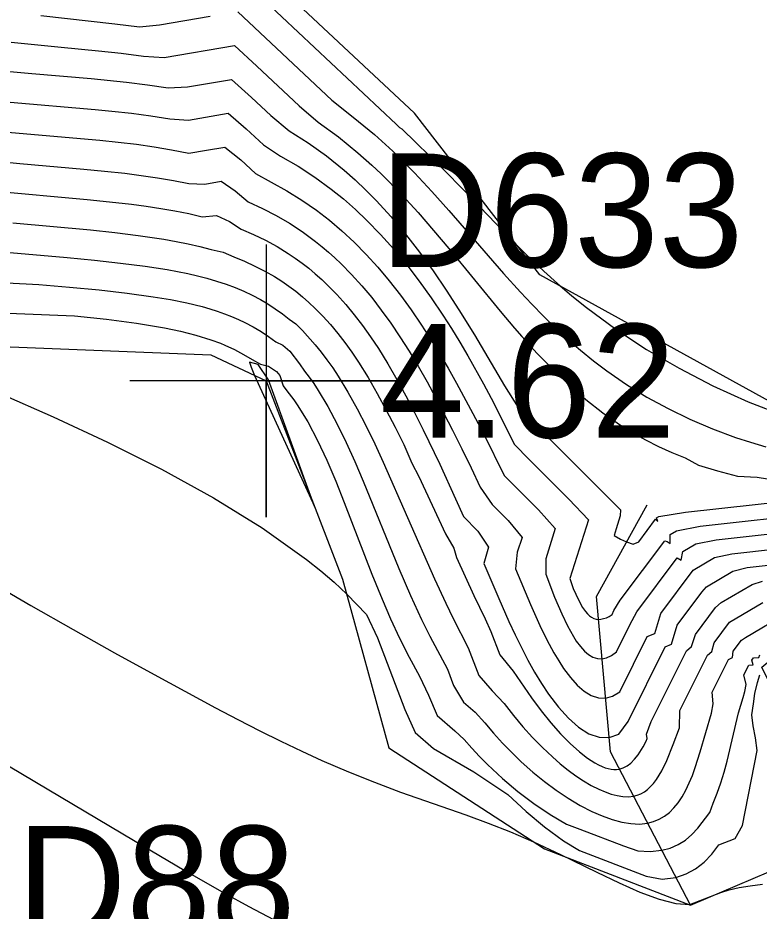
# Model space of a CAD drawing. Extents: x 2356077 to 2359823, y 225951 to 227822.
# Drawn here: x 2357382.27 to 2357398.57, y 226857.4 to 226877.04 of the extents above; entities that cross this region are included whole.
import ezdxf

# ---------------------------------------------------------------- set-up
doc = ezdxf.new("R2010")
doc.units = 0
for name, color, linetype in [('DTM Contours Major', 7, 'Continuous'), ('DTM Contours Minor', 7, 'Continuous'), ('Exist DTM Spot Elevation CELL', 7, 'Continuous'), ('Exist DTM Spot Elevation Cogo Elevation', 7, 'Continuous'), ('Exist DTM Spot Elevation Cogo Number', 7, 'Continuous'), ('Exist Roads EOP Cogo Number', 7, 'Continuous'), ('PH Exist DTM Breakline', 7, 'Continuous')]:
    doc.layers.add(name, color=color, linetype=linetype)

msp = doc.modelspace()

# ---------------------------------------------------------------- linework, layer by layer
at = {"layer": 'DTM Contours Major'}
for points in [[(2357382.1, 226875.189), (2357383.971, 226875.027), (2357384.337, 226874.991), (2357384.766, 226874.943), (2357385.191, 226874.887), (2357385.611, 226874.82), (2357386.022, 226874.794), (2357386.895, 226874.943), (2357387.292, 226874.604), (2357387.668, 226874.252), (2357388.046, 226874.001), (2357388.43, 226873.78), (2357388.801, 226873.538), (2357389.16, 226873.275), (2357389.429, 226873.058), (2357389.691, 226872.829), (2357389.946, 226872.588), (2357390.247, 226872.279), (2357390.538, 226871.953), (2357390.821, 226871.611), (2357391.095, 226871.254), (2357391.36, 226870.884), (2357391.617, 226870.502), (2357391.803, 226870.209), (2357391.985, 226869.911), (2357392.163, 226869.608), (2357392.509, 226868.99), (2357392.676, 226868.676), (2357392.936, 226868.172), (2357393.185, 226867.667), (2357393.524, 226867.319), (2357394.386, 226866.459), (2357394.817, 226865.999), (2357394.41, 226864.713), (2357394.484, 226864.494), (2357394.596, 226864.242), (2357394.688, 226864.076), (2357394.751, 226863.985), (2357394.795, 226863.935), (2357394.84, 226863.893), (2357394.886, 226863.86), (2357394.935, 226863.835), (2357394.985, 226863.819), (2357395.038, 226863.813), (2357395.093, 226863.816), (2357395.152, 226863.829), (2357395.212, 226863.849), (2357395.276, 226863.878), (2357395.337, 226863.923), (2357395.378, 226864.005), (2357395.518, 226864.233), (2357396.494, 226865.544), (2357396.55, 226865.523), (2357396.618, 226865.481), (2357396.617, 226865.682), (2357396.752, 226865.761), (2357397.272, 226865.862), (2357399.922, 226866.158)], [(2357382.092, 226871.882), (2357383.351, 226871.77), (2357383.951, 226871.712), (2357384.525, 226871.65), (2357385.069, 226871.581), (2357385.551, 226871.506), (2357386.003, 226871.419), (2357386.218, 226871.37), (2357386.426, 226871.316), (2357386.64, 226871.253), (2357386.847, 226871.184), (2357387.046, 226871.11), (2357387.238, 226871.029), (2357387.423, 226870.941), (2357387.601, 226870.847), (2357387.768, 226870.749), (2357387.93, 226870.644), (2357388.087, 226870.533), (2357388.238, 226870.414), (2357388.384, 226870.312), (2357388.527, 226870.163), (2357388.804, 226869.854), (2357388.937, 226869.692), (2357389.066, 226869.522), (2357389.192, 226869.345), (2357389.314, 226869.159), (2357389.525, 226868.813), (2357389.728, 226868.446), (2357389.925, 226868.064), (2357390.116, 226867.67), (2357390.302, 226867.267), (2357390.84, 226866.051), (2357391.432, 226864.705), (2357391.68, 226864.17), (2357391.843, 226863.836), (2357392.173, 226863.187), (2357392.404, 226862.582), (2357392.702, 226862.242), (2357392.967, 226861.964), (2357393.169, 226861.703), (2357393.377, 226861.453), (2357393.59, 226861.217), (2357393.806, 226860.995), (2357394.025, 226860.789), (2357394.198, 226860.639), (2357394.37, 226860.501), (2357394.542, 226860.375), (2357394.712, 226860.262), (2357394.88, 226860.163), (2357395.043, 226860.08), (2357395.184, 226860.019), (2357395.32, 226859.971), (2357395.451, 226859.937), (2357395.576, 226859.918), (2357395.695, 226859.913), (2357395.806, 226859.925), (2357395.892, 226859.947), (2357395.972, 226859.98), (2357396.047, 226860.022), (2357396.118, 226860.075), (2357396.185, 226860.136), (2357396.249, 226860.206), (2357396.313, 226860.291), (2357396.374, 226860.384), (2357396.432, 226860.486), (2357396.541, 226860.71), (2357396.684, 226861.062), (2357396.82, 226861.431), (2357396.827, 226861.806), (2357397.436, 226863.029), (2357397.531, 226863.11), (2357397.586, 226863.296), (2357397.923, 226863.749), (2357398.655, 226864.181)], [(2357366.23, 226869.763), (2357367.195, 226869.279), (2357368.166, 226868.769), (2357369.14, 226868.239), (2357370.112, 226867.695), (2357371.08, 226867.143), (2357372.859, 226866.106), (2357374.467, 226865.155), (2357376.784, 226863.764), (2357380.424, 226861.563), (2357384.848, 226858.936), (2357385.926, 226858.298), (2357386.816, 226857.79), (2357387.351, 226857.497), (2357387.89, 226857.215)]]:
    msp.add_lwpolyline(points, dxfattribs=at)
at = {"layer": 'DTM Contours Minor'}
for points in [[(2357387.714, 226877.398), (2357390.591, 226874.702), (2357390.663, 226874.629), (2357390.71, 226874.599), (2357391.626, 226873.707), (2357392.073, 226873.25), (2357392.955, 226872.334), (2357393.472, 226871.816), (2357393.835, 226871.472), (2357394.14, 226871.198), (2357394.453, 226870.931), (2357394.776, 226870.671), (2357395.418, 226870.198), (2357396.097, 226869.751), (2357396.811, 226869.334), (2357397.556, 226868.949), (2357398.33, 226868.6), (2357399.13, 226868.288)], [(2357387.106, 226877.17), (2357389.174, 226875.234), (2357389.645, 226874.86), (2357390.11, 226874.473), (2357390.512, 226874.107), (2357390.989, 226873.633), (2357391.374, 226873.223), (2357391.748, 226872.806), (2357392.951, 226871.422), (2357393.322, 226871.01), (2357393.572, 226870.744), (2357393.832, 226870.478), (2357394.097, 226870.22), (2357394.367, 226869.971), (2357394.644, 226869.731), (2357394.928, 226869.5), (2357395.221, 226869.278), (2357395.653, 226868.98), (2357396.103, 226868.702), (2357396.569, 226868.447), (2357397.05, 226868.213), (2357397.545, 226868.003), (2357398.052, 226867.816), (2357398.384, 226867.708), (2357398.721, 226867.61)], [(2357382.771, 226877.093), (2357384.398, 226876.913), (2357384.943, 226876.84), (2357385.381, 226876.887), (2357386.495, 226877.076)], [(2357382.122, 226876.509), (2357383.223, 226876.399), (2357384.042, 226876.319), (2357384.538, 226876.264), (2357385.032, 226876.198), (2357385.487, 226876.171), (2357387.032, 226876.434), (2357387.527, 226875.979), (2357388.456, 226875.109), (2357388.875, 226874.745), (2357389.318, 226874.423), (2357389.744, 226874.076), (2357390.054, 226873.8), (2357390.257, 226873.612), (2357390.718, 226873.142), (2357391.069, 226872.759), (2357391.411, 226872.366), (2357391.745, 226871.968), (2357392.874, 226870.591), (2357393.193, 226870.216), (2357393.355, 226870.032), (2357393.692, 226869.663), (2357394.039, 226869.308), (2357394.394, 226868.97), (2357394.759, 226868.651), (2357395.134, 226868.356), (2357395.52, 226868.086), (2357395.794, 226867.915), (2357396.073, 226867.758), (2357396.358, 226867.615), (2357396.65, 226867.484), (2357396.948, 226867.364), (2357397.237, 226867.205), (2357397.657, 226867.081), (2357398.097, 226866.964), (2357398.531, 226866.943), (2357398.981, 226866.865)], [(2357381.596, 226875.909), (2357382.577, 226875.816), (2357383.877, 226875.707), (2357384.659, 226875.628), (2357385.118, 226875.57), (2357385.572, 226875.499), (2357386, 226875.525), (2357386.964, 226875.688), (2357387.408, 226875.293), (2357387.832, 226874.896), (2357388.232, 226874.556), (2357388.651, 226874.293), (2357389.056, 226874.004), (2357389.447, 226873.69), (2357389.687, 226873.477), (2357389.922, 226873.254), (2357390.151, 226873.022), (2357390.479, 226872.662), (2357390.795, 226872.284), (2357391.101, 226871.888), (2357391.399, 226871.477), (2357391.688, 226871.053), (2357391.969, 226870.617), (2357392.308, 226870.068), (2357392.969, 226868.949), (2357393.272, 226868.47), (2357395.525, 226866.224), (2357395.515, 226866.088), (2357395.424, 226865.802), (2357395.385, 226865.66), (2357395.519, 226865.58), (2357395.656, 226865.517), (2357395.803, 226865.468), (2357395.922, 226865.518), (2357396.295, 226866.019), (2357396.342, 226865.969), (2357396.316, 226866.045), (2357396.368, 226866.075), (2357396.951, 226866.168), (2357400.016, 226866.51)], [(2357381.962, 226874.537), (2357384.07, 226874.35), (2357384.476, 226874.307), (2357384.874, 226874.26), (2357385.265, 226874.205), (2357385.649, 226874.141), (2357386.025, 226874.066), (2357386.419, 226874.128), (2357386.819, 226874.196), (2357387.17, 226873.921), (2357387.497, 226873.615), (2357388.185, 226873.239), (2357388.515, 226873.035), (2357388.835, 226872.813), (2357389.12, 226872.593), (2357389.395, 226872.359), (2357389.663, 226872.111), (2357389.929, 226871.84), (2357390.187, 226871.555), (2357390.437, 226871.255), (2357390.68, 226870.942), (2357390.917, 226870.617), (2357391.147, 226870.28), (2357391.345, 226869.972), (2357391.539, 226869.657), (2357391.729, 226869.336), (2357391.915, 226869.008), (2357392.277, 226868.34), (2357392.513, 226867.884), (2357392.966, 226866.974), (2357393.718, 226866.224), (2357394.088, 226865.811), (2357393.877, 226865.142), (2357393.877, 226864.806), (2357394.073, 226864.305), (2357394.231, 226863.932), (2357394.357, 226863.668), (2357394.485, 226863.437), (2357394.55, 226863.335), (2357394.639, 226863.217), (2357394.729, 226863.117), (2357394.822, 226863.038), (2357394.917, 226862.982), (2357395.015, 226862.951), (2357395.115, 226862.947), (2357395.218, 226862.971), (2357395.325, 226863.02), (2357395.434, 226863.096), (2357395.73, 226863.69), (2357395.881, 226863.978), (2357396.768, 226865.168), (2357396.859, 226865.112), (2357396.895, 226865.306), (2357397.176, 226865.471), (2357397.627, 226865.561), (2357399.925, 226865.817)], [(2357381.353, 226873.933), (2357382.311, 226873.841), (2357383.721, 226873.717), (2357384.175, 226873.673), (2357384.619, 226873.624), (2357384.983, 226873.578), (2357385.34, 226873.526), (2357385.688, 226873.467), (2357386.027, 226873.399), (2357386.377, 226873.387), (2357386.737, 226873.448), (2357387.047, 226873.239), (2357387.334, 226872.993), (2357387.647, 226872.852), (2357387.948, 226872.696), (2357388.24, 226872.525), (2357388.521, 226872.34), (2357388.671, 226872.233), (2357388.817, 226872.122), (2357388.961, 226872.007), (2357389.102, 226871.887), (2357389.24, 226871.763), (2357389.376, 226871.634), (2357389.608, 226871.399), (2357389.832, 226871.15), (2357390.05, 226870.888), (2357390.262, 226870.613), (2357390.469, 226870.327), (2357390.67, 226870.03), (2357390.873, 226869.709), (2357391.072, 226869.378), (2357391.267, 226869.038), (2357391.457, 226868.69), (2357391.829, 226867.976), (2357392.035, 226867.562), (2357392.238, 226867.144), (2357392.435, 226866.724), (2357392.699, 226866.341), (2357393.051, 226865.989), (2357393.356, 226865.612), (2357393.253, 226865.289), (2357393.216, 226864.927), (2357393.542, 226864.144), (2357393.75, 226863.678), (2357393.851, 226863.468), (2357393.953, 226863.268), (2357394.057, 226863.077), (2357394.163, 226862.898), (2357394.272, 226862.732), (2357394.419, 226862.535), (2357394.57, 226862.367), (2357394.724, 226862.233), (2357394.879, 226862.138), (2357395.036, 226862.086), (2357395.193, 226862.081), (2357395.349, 226862.127), (2357395.506, 226862.219), (2357396.111, 226863.434), (2357396.275, 226863.504), (2357396.409, 226863.944), (2357397.121, 226864.899), (2357397.588, 226865.173), (2357397.97, 226865.258), (2357399.936, 226865.477)], [(2357381.697, 226873.234), (2357383.79, 226873.046), (2357384.285, 226872.996), (2357384.764, 226872.942), (2357385.093, 226872.898), (2357385.413, 226872.851), (2357385.723, 226872.797), (2357386.025, 226872.737), (2357386.318, 226872.669), (2357386.64, 226872.698), (2357386.919, 226872.562), (2357387.178, 226872.394), (2357387.451, 226872.278), (2357387.714, 226872.15), (2357387.968, 226872.011), (2357388.213, 226871.86), (2357388.368, 226871.756), (2357388.518, 226871.647), (2357388.665, 226871.533), (2357388.809, 226871.414), (2357388.95, 226871.289), (2357389.088, 226871.158), (2357389.287, 226870.955), (2357389.479, 226870.74), (2357389.667, 226870.514), (2357389.849, 226870.276), (2357390.026, 226870.027), (2357390.199, 226869.767), (2357390.405, 226869.435), (2357390.606, 226869.089), (2357390.802, 226868.731), (2357390.994, 226868.362), (2357391.183, 226867.985), (2357391.547, 226867.226), (2357391.896, 226866.463), (2357392.068, 226866.078), (2357392.386, 226865.753), (2357392.619, 226865.402), (2357392.514, 226865.043), (2357392.843, 226864.27), (2357393.068, 226863.764), (2357393.203, 226863.475), (2357393.342, 226863.192), (2357393.486, 226862.918), (2357393.633, 226862.654), (2357393.785, 226862.404), (2357393.942, 226862.169), (2357394.156, 226861.885), (2357394.377, 226861.64), (2357394.601, 226861.442), (2357394.826, 226861.299), (2357395.05, 226861.221), (2357395.27, 226861.215), (2357395.485, 226861.287), (2357395.691, 226861.57), (2357396.506, 226863.206), (2357396.646, 226863.27), (2357396.77, 226863.685), (2357397.311, 226864.413), (2357397.414, 226864.532), (2357397.994, 226864.871), (2357398.307, 226864.954), (2357399.946, 226865.136)], [(2357382.16, 226872.531), (2357383.865, 226872.376), (2357384.399, 226872.32), (2357384.911, 226872.258), (2357385.482, 226872.173), (2357385.753, 226872.125), (2357386.017, 226872.072), (2357386.271, 226872.013), (2357386.517, 226871.947), (2357386.783, 226871.891), (2357387.017, 226871.783), (2357387.253, 226871.688), (2357387.48, 226871.584), (2357387.7, 226871.471), (2357387.911, 226871.35), (2357388.071, 226871.248), (2357388.227, 226871.141), (2357388.378, 226871.028), (2357388.526, 226870.909), (2357388.669, 226870.783), (2357388.81, 226870.651), (2357388.979, 226870.478), (2357389.144, 226870.295), (2357389.304, 226870.102), (2357389.459, 226869.899), (2357389.611, 226869.688), (2357389.759, 226869.467), (2357389.969, 226869.131), (2357390.172, 226868.779), (2357390.37, 226868.415), (2357390.564, 226868.04), (2357390.754, 226867.658), (2357390.932, 226867.245), (2357391.09, 226866.957), (2357391.674, 226865.696), (2357391.854, 226865.382), (2357391.913, 226865.171), (2357392.297, 226864.336), (2357392.545, 226863.825), (2357392.673, 226863.546), (2357392.87, 226863.032), (2357393.161, 226862.673), (2357393.567, 226862.086), (2357393.777, 226861.802), (2357393.99, 226861.538), (2357394.203, 226861.297), (2357394.413, 226861.083), (2357394.62, 226860.898), (2357394.793, 226860.764), (2357394.96, 226860.656), (2357395.041, 226860.613), (2357395.12, 226860.577), (2357395.187, 226860.551), (2357395.253, 226860.532), (2357395.317, 226860.519), (2357395.378, 226860.513), (2357395.438, 226860.513), (2357395.495, 226860.52), (2357395.584, 226860.547), (2357395.668, 226860.592), (2357395.747, 226860.653), (2357395.829, 226860.737), (2357395.908, 226860.838), (2357396.02, 226861.012), (2357396.089, 226861.134), (2357396.112, 226861.194), (2357396.093, 226861.292), (2357396.197, 226861.564), (2357396.974, 226863.122), (2357397.087, 226863.22), (2357397.173, 226863.484), (2357397.612, 226864.074), (2357397.735, 226864.181), (2357398.416, 226864.58), (2357398.649, 226864.651)], [(2357382.025, 226871.217), (2357382.732, 226871.181), (2357383.407, 226871.12), (2357384.055, 226871.057), (2357384.67, 226870.987), (2357385.245, 226870.908), (2357385.625, 226870.844), (2357385.982, 226870.772), (2357386.318, 226870.69), (2357386.489, 226870.642), (2357386.655, 226870.59), (2357386.814, 226870.534), (2357386.969, 226870.474), (2357387.118, 226870.411), (2357387.262, 226870.343), (2357387.443, 226870.248), (2357387.616, 226870.145), (2357387.781, 226870.034), (2357387.94, 226869.914), (2357388.092, 226869.845), (2357388.246, 226869.711), (2357388.461, 226869.435), (2357388.569, 226869.275), (2357388.673, 226869.139), (2357388.774, 226868.997), (2357388.872, 226868.849), (2357389.087, 226868.491), (2357389.292, 226868.108), (2357389.488, 226867.704), (2357389.677, 226867.284), (2357389.86, 226866.854), (2357390.647, 226864.932), (2357390.903, 226864.337), (2357391.143, 226863.814), (2357391.327, 226863.442), (2357391.716, 226862.715), (2357391.851, 226862.361), (2357392.072, 226861.993), (2357392.326, 226861.772), (2357392.538, 226861.538), (2357392.729, 226861.312), (2357392.926, 226861.093), (2357393.129, 226860.883), (2357393.338, 226860.681), (2357393.591, 226860.456), (2357393.849, 226860.247), (2357394.11, 226860.054), (2357394.373, 226859.879), (2357394.635, 226859.724), (2357394.894, 226859.59), (2357395.118, 226859.492), (2357395.337, 226859.413), (2357395.548, 226859.356), (2357395.749, 226859.322), (2357395.94, 226859.313), (2357396.117, 226859.33), (2357396.251, 226859.365), (2357396.376, 226859.417), (2357396.491, 226859.486), (2357396.598, 226859.57), (2357396.696, 226859.668), (2357396.787, 226859.779), (2357396.877, 226859.913), (2357396.959, 226860.059), (2357397.034, 226860.216), (2357397.103, 226860.383), (2357397.167, 226860.557), (2357397.278, 226860.902), (2357397.526, 226861.751), (2357397.561, 226861.959), (2357397.538, 226862.212), (2357397.896, 226862.931), (2357397.987, 226862.975), (2357398.003, 226863.113), (2357398.183, 226863.356), (2357398.268, 226863.416), (2357399.188, 226863.954)], [(2357381.14, 226870.584), (2357383.512, 226870.491), (2357384.217, 226870.415), (2357384.879, 226870.327), (2357385.492, 226870.224), (2357385.847, 226870.148), (2357386.181, 226870.064), (2357386.513, 226869.96), (2357386.722, 226869.884), (2357386.822, 226869.843), (2357387.033, 226869.746), (2357387.233, 226869.641), (2357387.422, 226869.525), (2357387.601, 226869.429), (2357387.783, 226869.382), (2357387.96, 226869.266), (2357388.03, 226869.176), (2357388.1, 226868.952), (2357388.181, 226868.839), (2357388.336, 226868.638), (2357388.41, 226868.532), (2357388.644, 226868.158), (2357388.861, 226867.749), (2357389.065, 226867.313), (2357389.26, 226866.856), (2357389.448, 226866.383), (2357390.052, 226864.806), (2357390.277, 226864.255), (2357390.463, 226863.827), (2357390.662, 226863.401), (2357390.875, 226862.979), (2357391.104, 226862.564), (2357391.296, 226862.145), (2357391.492, 226861.7), (2357391.877, 226861.365), (2357392.083, 226861.172), (2357392.249, 226860.983), (2357392.421, 226860.799), (2357392.599, 226860.62), (2357392.925, 226860.315), (2357393.266, 226860.029), (2357393.617, 226859.763), (2357393.975, 226859.52), (2357394.333, 226859.307), (2357394.628, 226859.203), (2357395.586, 226858.832), (2357395.907, 226858.726), (2357396.178, 226858.711), (2357396.428, 226858.735), (2357396.617, 226858.784), (2357396.79, 226858.86), (2357396.949, 226858.959), (2357397.094, 226859.08), (2357397.226, 226859.221), (2357397.484, 226859.568), (2357397.561, 226859.774), (2357397.652, 226859.992), (2357397.732, 226860.221), (2357397.803, 226860.456), (2357397.868, 226860.696), (2357398.121, 226861.761), (2357398.217, 226862.096), (2357398.26, 226862.228), (2357398.284, 226862.378), (2357398.236, 226862.591), (2357398.344, 226862.809), (2357398.443, 226862.815), (2357398.409, 226862.917), (2357398.446, 226862.966), (2357398.564, 226862.978), (2357398.588, 226863.036)], [(2357387.778, 226869.078), (2357387.551, 226869.42), (2357387.362, 226869.47), (2357387.398, 226869.356), (2357387.476, 226869.179), (2357388.795, 226866.295), (2357387.778, 226869.078)], [(2357381.868, 226868.781), (2357383.042, 226868.264), (2357384.237, 226867.708), (2357385.424, 226867.114), (2357386.57, 226866.486), (2357387.644, 226865.824), (2357388.616, 226865.133), (2357388.928, 226864.883), (2357389.223, 226864.629), (2357389.5, 226864.371), (2357389.933, 226863.919), (2357390.175, 226863.406), (2357390.778, 226861.833), (2357391.009, 226861.324), (2357391.406, 226860.977), (2357392.295, 226860.46), (2357393.046, 226859.963), (2357393.446, 226859.59), (2357393.854, 226859.249), (2357394.27, 226858.943), (2357394.624, 226858.729), (2357396.088, 226858.163), (2357396.44, 226858.103), (2357396.739, 226858.139), (2357396.964, 226858.214), (2357397.171, 226858.326), (2357397.359, 226858.472), (2357397.529, 226858.649), (2357397.685, 226858.853), (2357398.045, 226858.994), (2357398.204, 226859.281), (2357398.525, 226860.932), (2357398.489, 226861.209), (2357398.438, 226861.47), (2357398.412, 226861.714), (2357398.444, 226861.959), (2357398.48, 226862.185), (2357398.532, 226862.422), (2357398.586, 226862.592)], [(2357381.61, 226864.67), (2357382.555, 226864.121), (2357383.484, 226863.59), (2357384.39, 226863.081), (2357385.266, 226862.598), (2357386.614, 226861.871), (2357387.108, 226861.611), (2357387.588, 226861.365), (2357388.054, 226861.133), (2357388.51, 226860.914), (2357388.956, 226860.71), (2357389.538, 226860.46), (2357390.113, 226860.231), (2357390.687, 226860.017), (2357392.121, 226859.513), (2357392.609, 226859.333), (2357393.104, 226859.139), (2357393.606, 226858.925), (2357394.201, 226858.646), (2357395.003, 226858.253), (2357395.49, 226858.019), (2357395.95, 226857.816), (2357396.371, 226857.659), (2357396.741, 226857.563), (2357397.05, 226857.544), (2357397.726, 226857.808), (2357397.915, 226857.869), (2357398.133, 226857.918), (2357398.377, 226857.957), (2357398.648, 226857.988)]]:
    msp.add_lwpolyline(points, dxfattribs=at)
at = {"layer": 'Exist DTM Spot Elevation CELL'}
msp.add_lwpolyline([(2357387.73, 226872.059), (2357387.73, 226866.059), (2357387.73, 226869.059), (2357390.73, 226869.059), (2357384.73, 226869.059)], dxfattribs=at)
at = {"layer": 'PH Exist DTM Breakline'}
for points in [[(2357455.274, 226835.923), (2357444.131, 226843.084), (2357432.254, 226852.794), (2357419.664, 226861.432), (2357408.166, 226866.53), (2357400.23, 226867.821), (2357393.748, 226871.389), (2357390.988, 226874.946), (2357387.199, 226878.495), (2357382.755, 226877.74), (2357375.496, 226879.34), (2357365.555, 226885.556)], [(2357365.392, 226872.49), (2357369.563, 226870.517), (2357374.975, 226870.508), (2357380.81, 226869.857), (2357386.515, 226869.632), (2357387.73, 226869.059), (2357389.41, 226864.701), (2357390.427, 226860.987), (2357393.851, 226858.766), (2357397.061, 226857.525), (2357399.127, 226858.405), (2357399.503, 226861.002), (2357398.629, 226862.763), (2357399.794, 226863.729), (2357402.839, 226862.024), (2357407.024, 226857.641), (2357411.434, 226855.064), (2357422.114, 226848.802), (2357430.033, 226844.128), (2357440.834, 226836.798)], [(2357397.061, 226857.525), (2357395.299, 226860.897), (2357394.993, 226864.314), (2357396.106, 226866.335)]]:
    msp.add_lwpolyline(points, dxfattribs=at)

# ---------------------------------------------------------------- texts
at = {"layer": 'Exist DTM Spot Elevation Cogo Elevation'}
msp.add_text('4.62', height=2.5, dxfattribs=at).set_placement((2357390.23, 226867.809))
at = {"layer": 'Exist DTM Spot Elevation Cogo Number'}
msp.add_text('D633', height=2.5, dxfattribs=at).set_placement((2357390.23, 226871.559))
at = {"layer": 'Exist Roads EOP Cogo Number'}
msp.add_text('D88', height=2.5, dxfattribs=at).set_placement((2357382.241, 226856.77))

doc.saveas('drawing.dxf')
